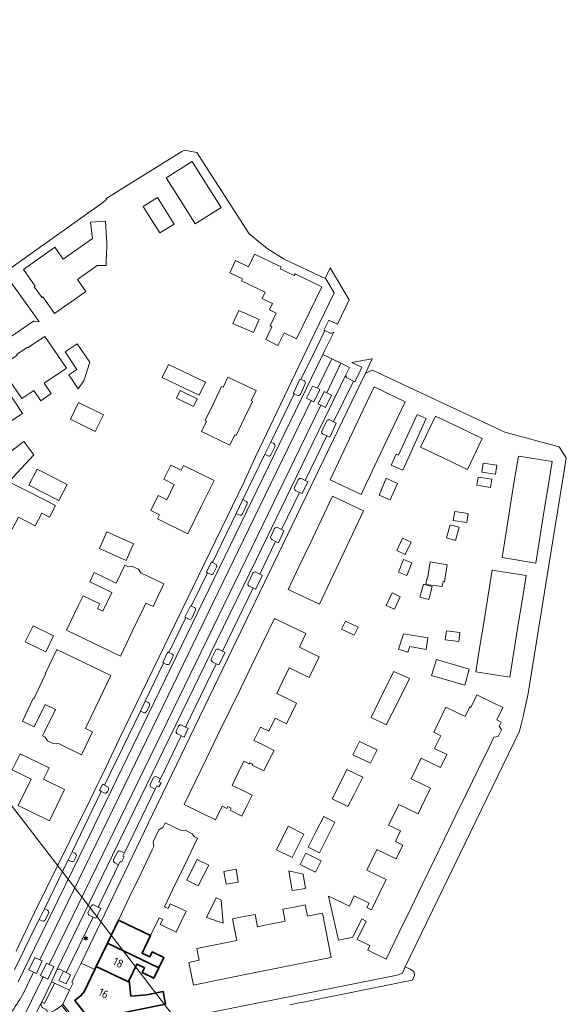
# Model space of a CAD drawing. Header units: metres. Extents: x 140853 to 145288, y 474558 to 480269.
# Tile 345 of 428: x 144997 to 145117, y 478268 to 478484. Entities that reach past the tile are written whole.
import ezdxf
from ezdxf.enums import TextEntityAlignment as Align

# ---------------------------------------------------------------- set-up
doc = ezdxf.new("R2010")
doc.units = ezdxf.units.M
doc.header["$MEASUREMENT"] = 0
for name, color, linetype, lineweight in [('B-WE-GR-GROENVOORZIENING-G', 80, 'Continuous', 18), ('B-WE-KL-ET_LS_OV_LICHTMAST-S', 190, 'Continuous', 18), ('B-WE-OG-BEBOUWING-G', 7, 'Continuous', 35), ('B-WE-OG-BEBOUWING_HUISNUMMER-T18', 10, 'Continuous', 18), ('B-WE-OG-HULPLIJN-G', 50, 'Continuous', 18), ('B-WE-OG-TERREIN_ERF-G', 7, 'Continuous', 18), ('B-WE-VH-GOOT-G', 170, 'Continuous', 18), ('B-WE-VH-VERHARDING_ASFALT-G', 252, 'Continuous', 18), ('B-WE-VH-VERHARDING_BEDRIJFSVLOERPLAAT-G', 252, 'Continuous', 18), ('B-WE-VH-VERHARDING_STRAATBAKSTEEN-G', 252, 'Continuous', 18), ('B-WE-VH-VERHARDING_TEGEL-G', 252, 'Continuous', 18)]:
    doc.layers.add(name, color=color, linetype=linetype, lineweight=lineweight)
doc.styles.add('NLCS-ISO', font='txt')

# ---------------------------------------------------------------- blocks, each defined once
blk = doc.blocks.new('B-SIE-WEG_LICHTMAST-SO')
at = {"ltscale": 0.1}
for p, q in [((-1.1, 0.6), (-2.2, 1.3)), ((0, 1.3), (0, 2.5)), ((1.1, 0.6), (2.2, 1.3)), ((-1.1, -0.6), (-2.2, -1.3)), ((0, -1.3), (0, -2.5)), ((1.1, -0.6), (2.2, -1.3))]:
    blk.add_line(p, q, dxfattribs=at)
at = {"flags": 128}
for points in [[(-1.2, 0.5), (1.2, 0.5)], [(-1.2, -0.5), (1.2, -0.5)]]:
    blk.add_lwpolyline(points, dxfattribs=at)
at = {"ltscale": 0.1}
blk.add_circle((0, 0), 1.27, dxfattribs=at)
at = {"style": 'NLCS-ISO'}
blk.add_attdef('TYPE', text='', height=1.8, dxfattribs=at).set_placement((0, 2.5), align=Align.BOTTOM_CENTER)

msp = doc.modelspace()

# ---------------------------------------------------------------- linework, layer by layer
at = {"layer": 'B-WE-GR-GROENVOORZIENING-G', "ltscale": 0.2, "flags": 128}
for points in [[(145011.769, 478287.942, 0.3919624), (145012.012, 478287.306), (145012.012, 478287.306), (145012.881, 478286.874), (145013.483, 478286.611), (145014.528, 478288.777), (145013.95, 478289.084), (145013.096, 478289.496), (145013.096, 478289.496, 0.4286821), (145012.417, 478289.303), (145012.417, 478289.303), (145011.769, 478287.942)], [(145002.812, 478288.363), (145002.134, 478288.691), (145000.984, 478286.343), (145001.677, 478286.014), (145001.677, 478286.014, 0.4050174), (145002.346, 478286.239), (145002.346, 478286.239), (145003.039, 478287.696), (145003.039, 478287.696, 0.4183128), (145002.812, 478288.363)]]:
    msp.add_lwpolyline(points, format="xyb", close=True, dxfattribs=at)
msp.add_lwpolyline([(145006.34, 478274.998), (145005.293, 478272.937), (145006.898, 478272.156), (145007.906, 478274.136), (145006.97, 478274.703), (145006.34, 478274.998)], close=True, dxfattribs=at)
at = {"layer": 'B-WE-OG-BEBOUWING-G', "ltscale": 0.2, "flags": 128}
for points in [[(145018.444, 478286.213), (145015.999, 478281.108), (145027.307, 478275.692), (145028.408, 478277.983), (145025.855, 478279.206), (145025.339, 478278.131), (145023.648, 478278.941), (145025.515, 478282.826), (145018.444, 478286.213)], [(145015.999, 478281.108), (145013.554, 478276.004), (145020.613, 478272.622), (145020.782, 478272.975), (145022.479, 478276.508), (145024.17, 478275.698), (145023.661, 478274.638), (145026.214, 478273.416), (145027.307, 478275.692), (145015.999, 478281.108)], [(145020.782, 478272.975), (145020.613, 478272.622), (145013.554, 478276.004), (145013.223, 478275.312), (145010.815, 478270.286), (145010.311, 478269.899), (145010.41, 478269.752), (145008.849, 478268.533), (145012.805, 478263.466), (145014.366, 478264.684), (145014.489, 478264.527), (145015.001, 478264.927), (145028.804, 478267.708), (145028.239, 478270.512), (145024.661, 478269.791), (145021.186, 478269.468), (145020.782, 478272.975)]]:
    msp.add_lwpolyline(points, close=True, dxfattribs=at)
at = {"layer": 'B-WE-OG-HULPLIJN-G'}
msp.add_lwpolyline([(141484.938, 478467.493), (142922.898, 478740.923), (143043.789, 479141.528), (143928.198, 479351.369), (144042.725, 479840.999), (144698.079, 479872.794), (144672.627, 478988.916), (144742.617, 478639.181), (145060.75, 478225.858), (145035.298, 477659.922), (145054.388, 476896.862), (144768.066, 476833.275), (144755.342, 477825.251), (143616.428, 477755.303), (142541.14, 475313.514), (141510.39, 476108.367), (141014.104, 476776.044), (140988.652, 477462.798), (141421.313, 477755.303), (141484.938, 478467.493)], close=True, dxfattribs=at)
at = {"layer": 'B-WE-OG-TERREIN_ERF-G', "ltscale": 0.2, "flags": 128}
for points in [[(144995.93, 478279.377), (145000, 478287.845), (145007.787, 478303.79), (145012.209, 478312.714), (145013.809, 478316.042), (145014.39, 478317.251), (145015.719, 478319.934), (145018.628, 478326.044), (145046.018, 478382.54), (145046.199, 478383.049), (145048.611, 478388.193), (145060.567, 478413.243), (145065.853, 478424.313), (145064.055, 478427.398), (145063.919, 478427.468), (145054.861, 478431.728), (145051.165, 478434.034), (145047.156, 478437.3), (145035.666, 478455.202), (145032.887, 478455.705), (145032.383, 478455.393), (145019.966, 478447.709), (145015.687, 478444.985), (145015.794, 478444.817), (145014.712, 478443.975), (145000, 478433.492), (144993.28, 478428.703), (145000, 478419.354), (145001.019, 478417.936), (145000, 478418.031), (144999.747, 478418.054), (144986.198, 478408.79)], [(145034.539, 478265.051), (145068.021, 478271.752), (145079.738, 478274.097), (145080.883, 478274.543), (145081.535, 478275.889), (145106.664, 478327.769), (145107.487, 478331.047), (145108.001, 478333.436), (145108.579, 478336.124), (145113.129, 478364.327), (145116.554, 478385.56), (145116.94, 478387.952), (145115.387, 478390.379), (145103.434, 478393.643), (145074.305, 478407.239), (145072.738, 478406.604), (145060.668, 478381.532), (145028.147, 478314.024), (145026.822, 478311.277), (145010.219, 478276.756), (145013.223, 478275.312), (145013.554, 478276.004), (145015.999, 478281.108), (145018.444, 478286.213), (145020.889, 478291.318), (145023.33, 478296.413), (145025.771, 478301.509), (145025.771, 478301.509), (145026.203, 478302.41), (145026.087, 478303.464), (145027.335, 478306.06), (145028.229, 478306.628), (145028.701, 478307.611), (145032.234, 478305.914), (145033.106, 478305.972), (145034.647, 478305.232), (145035.146, 478304.515), (145035.786, 478304.208), (145032.859, 478298.114), (145030.412, 478293.021), (145028.55, 478289.145), (145029.339, 478288.767), (145029.838, 478289.806), (145030.74, 478289.374), (145033.293, 478288.152), (145032.209, 478285.896), (145031.099, 478283.584), (145028.546, 478284.807), (145027.644, 478285.239), (145028.17, 478286.333), (145027.381, 478286.711), (145025.515, 478282.826), (145023.648, 478278.941), (145025.339, 478278.131), (145025.855, 478279.206), (145028.408, 478277.983), (145027.307, 478275.692), (145026.214, 478273.416), (145023.661, 478274.638), (145024.17, 478275.698), (145022.479, 478276.508), (145020.782, 478272.975), (145021.186, 478269.468), (145024.661, 478269.791), (145028.239, 478270.512), (145028.804, 478267.708), (145015.001, 478264.927)]]:
    msp.add_lwpolyline(points, dxfattribs=at)
for points in [[(145032.124, 478444.55), (145028.959, 478449.597), (145034.669, 478453.178), (145037.834, 478448.131), (145040.999, 478443.085), (145035.289, 478439.504), (145032.124, 478444.55)], [(145023.859, 478443.294), (145027.002, 478445.265), (145028.83, 478442.349), (145030.659, 478439.433), (145027.516, 478437.462), (145025.688, 478440.378), (145023.859, 478443.294)], [(145009.412, 478427.253), (145011.292, 478424.602), (145004.371, 478419.723), (145001.778, 478423.401), (145001.599, 478423.274), (145000.775, 478424.442), (144999.927, 478425.646), (145000.107, 478425.773), (144997.514, 478429.451), (145004.407, 478434.313), (145006.246, 478431.718), (145012.696, 478436.268), (145012.312, 478439.868), (145015.617, 478440.044), (145015.877, 478435.149), (145015.885, 478434.998), (145015.86, 478434.238), (145015.768, 478431.393), (145015.734, 478430.33), (145013.744, 478430.324), (145009.412, 478427.253)], [(145053.546, 478430.305), (145054.214, 478429.983), (145054.018, 478429.578), (145057.116, 478428.083), (145057.303, 478428.47), (145063.157, 478425.645), (145060.385, 478419.913), (145057.613, 478414.181), (145054.871, 478415.507), (145053.517, 478412.707), (145050.817, 478414.013), (145052.166, 478416.804), (145051.77, 478416.996), (145053.137, 478419.823), (145051.643, 478420.545), (145052.304, 478421.914), (145050.027, 478423.015), (145050.721, 478424.451), (145045.526, 478426.958), (145045.717, 478427.355), (145042.916, 478428.706), (145044.215, 478431.399), (145047.025, 478430.043), (145048.359, 478432.808), (145053.546, 478430.305)], [(145043.569, 478417.547), (145044.901, 478420.421), (145049.399, 478418.427), (145048.115, 478415.531), (145043.569, 478417.547)], [(145002.252, 478414.71), (145007.017, 478407.72), (145002.11, 478404.375), (145003.659, 478402.103), (145001.346, 478400.526), (144999.797, 478402.798), (144997.21, 478401.034), (144992.445, 478408.024), (144996.188, 478410.576), (144996.064, 478410.758), (144997.232, 478411.554), (144998.401, 478412.351), (144998.525, 478412.169), (145000, 478413.175), (145002.252, 478414.71)], [(145009.302, 478407.449), (145006.691, 478411.279), (145009.335, 478413.082), (145012.115, 478409.004), (145010.894, 478405.114), (145010.837, 478404.93), (145009.568, 478403.153), (145007.485, 478406.209), (145009.302, 478407.449)], [(145036.154, 478401.749), (145028.052, 478405.667), (145029.445, 478408.548), (145037.547, 478404.63), (145036.154, 478401.749)], [(145039.331, 478399.935), (145041.125, 478403.644), (145041.431, 478403.496), (145042.523, 478405.756), (145048.699, 478402.77), (145047.62, 478400.537), (145047.926, 478400.389), (145046.119, 478396.653), (145044.313, 478392.916), (145044.025, 478393.056), (145042.923, 478390.778), (145036.72, 478393.777), (145037.817, 478396.046), (145037.52, 478396.19), (145039.331, 478399.935)], [(144997.306, 478397.763), (144994.529, 478395.925), (144991.029, 478401.211), (144993.806, 478403.049), (144997.306, 478397.763)], [(145031.198, 478401.08), (145032.03, 478402.799), (145035.784, 478400.984), (145034.952, 478399.264), (145031.198, 478401.08)], [(145079.106, 478395.263), (145076.667, 478390.133), (145074.227, 478385.002), (145071.788, 478379.871), (145064.971, 478383.115), (145067.411, 478388.245), (145069.852, 478393.376), (145072.292, 478398.506), (145074.702, 478403.573), (145081.508, 478400.315), (145079.106, 478395.263)], [(145013.325, 478393.768), (145007.866, 478396.466), (145009.678, 478400.133), (145015.137, 478397.434), (145013.325, 478393.768)], [(145082.396, 478393.698), (145084.141, 478397.529), (145086.155, 478396.611), (145084.395, 478392.747), (145082.071, 478387.643), (145080.972, 478385.23), (145078.447, 478386.38), (145079.53, 478388.76), (145080.041, 478388.527), (145082.396, 478393.698)], [(145090.026, 478387.883), (145084.878, 478390.352), (145088.144, 478397.159), (145093.292, 478394.69), (145098.44, 478392.221), (145095.175, 478385.413), (145093.673, 478386.134), (145090.026, 478387.883)], [(144994.349, 478382.699), (144999.278, 478380.214), (145004.604, 478377.451), (145003.274, 478374.938), (145001.618, 478375.797), (145000.141, 478373.007), (144996.471, 478374.911), (144995.068, 478372.26), (144988.822, 478375.409), (144993.032, 478383.363), (144993.354, 478383.648), (144989.633, 478387.92), (144992.06, 478389.734), (144993.197, 478388.212), (144997.659, 478391.546), (144999.814, 478388.662), (144994.349, 478382.699)], [(145101.341, 478384.355), (145098.377, 478384.816), (145098.684, 478386.792), (145101.648, 478386.331), (145101.341, 478384.355)], [(145112.031, 478376.027), (145111.13, 478370.418), (145110.228, 478364.809), (145102.803, 478366.003), (145103.705, 478371.612), (145104.607, 478377.221), (145105.509, 478382.83), (145106.399, 478388.366), (145113.823, 478387.169), (145112.933, 478381.637), (145112.031, 478376.027)], [(145000.98, 478385.27), (145006.684, 478382.344), (145007.174, 478382.093), (145005.351, 478378.54), (144998.7, 478381.951), (145000.562, 478385.484), (145000.98, 478385.27)], [(145027.012, 478374.511), (145027.45, 478375.41), (145025.545, 478376.338), (145027.166, 478379.664), (145029.071, 478378.736), (145029.873, 478380.382), (145030.724, 478382.128), (145028.45, 478383.236), (145029.983, 478386.383), (145032.257, 478385.274), (145032.735, 478386.254), (145039.46, 478382.958), (145036.585, 478377.093), (145033.71, 478371.228), (145027.012, 478374.511)], [(145075.761, 478379.755), (145077.354, 478383.514), (145079.829, 478382.336), (145078.199, 478378.7), (145075.761, 478379.755)], [(145100.574, 478383.252), (145100.293, 478381.461), (145097.263, 478381.936), (145097.567, 478383.723), (145100.574, 478383.252)], [(145067.471, 478366.028), (145065.049, 478360.889), (145062.627, 478355.75), (145055.797, 478358.969), (145058.22, 478364.108), (145060.642, 478369.247), (145063.065, 478374.385), (145065.436, 478379.416), (145065.487, 478379.525), (145072.316, 478376.306), (145069.894, 478371.167), (145067.471, 478366.028)], [(145095.049, 478373.745), (145092.085, 478374.206), (145092.392, 478376.183), (145095.356, 478375.721), (145095.049, 478373.745)], [(145014.263, 478368.008), (145015.895, 478371.66), (145021.738, 478369.049), (145020.106, 478365.397), (145014.263, 478368.008)], [(145093.359, 478372.681), (145092.545, 478369.793), (145090.62, 478370.335), (145091.434, 478373.223), (145093.359, 478372.681)], [(145081.495, 478366.697), (145079.632, 478367.575), (145080.924, 478370.316), (145082.787, 478369.438), (145081.495, 478366.697)], [(145082.974, 478364.832), (145081.879, 478362.039), (145080.017, 478362.768), (145081.112, 478365.562), (145082.974, 478364.832)], [(145086.062, 478360.061), (145086.287, 478361.34), (145086.381, 478361.339), (145086.981, 478365.071), (145090.747, 478364.449), (145090.122, 478360.661), (145089.826, 478360.71), (145089.649, 478359.634), (145086.062, 478360.061)], [(145024.017, 478355.023), (145021.482, 478349.751), (145018.867, 478344.313), (145007.004, 478350.018), (145009.653, 478355.527), (145010.66, 478357.621), (145014.342, 478355.851), (145013.841, 478354.81), (145015.012, 478354.248), (145016.98, 478358.34), (145012.127, 478360.673), (145013.116, 478362.728), (145017.968, 478360.395), (145019.869, 478364.349), (145020.473, 478364.059), (145021.375, 478364.135), (145022.835, 478363.433), (145023.348, 478362.676), (145028.44, 478360.228), (145026.034, 478355.225), (145024.474, 478355.975), (145024.017, 478355.023)], [(145107.203, 478356.517), (145106.306, 478350.907), (145105.409, 478345.297), (145104.512, 478339.687), (145097.057, 478340.879), (145097.954, 478346.489), (145098.851, 478352.099), (145099.747, 478357.709), (145100.637, 478363.275), (145108.093, 478362.086), (145107.203, 478356.517)], [(145087.432, 478359.677), (145086.681, 478356.773), (145084.745, 478357.273), (145085.496, 478360.178), (145087.432, 478359.677)], [(145080.432, 478357.359), (145079.131, 478354.623), (145077.328, 478355.469), (145078.634, 478358.215), (145080.432, 478357.359)], [(145055.074, 478335.212), (145057.628, 478333.972), (145056.515, 478331.679), (145055.406, 478329.395), (145052.87, 478330.674), (145051.476, 478327.802), (145049.673, 478328.678), (145048.247, 478325.742), (145050.125, 478324.829), (145052.664, 478323.577), (145051.52, 478321.309), (145050.376, 478319.042), (145047.849, 478320.316), (145047.962, 478320.539), (145047.329, 478320.847), (145047.22, 478320.622), (145046.039, 478321.196), (145044.712, 478318.464), (145043.452, 478315.869), (145045.331, 478314.956), (145047.87, 478313.704), (145046.7, 478311.384), (145045.556, 478309.116), (145043.029, 478310.391), (145043.254, 478310.838), (145042.528, 478311.19), (145042.309, 478310.741), (145041.218, 478311.27), (145039.762, 478308.272), (145032.862, 478311.623), (145035.379, 478316.804), (145037.806, 478321.802), (145040.243, 478326.82), (145042.771, 478332.024), (145045.254, 478337.137), (145047.709, 478342.191), (145050.189, 478347.297), (145052.78, 478352.632), (145059.679, 478349.281), (145058.221, 478346.279), (145060.023, 478345.404), (145062.578, 478344.163), (145061.465, 478341.87), (145060.364, 478339.605), (145057.809, 478340.846), (145056.007, 478341.721), (145054.624, 478338.874), (145053.271, 478336.088), (145055.074, 478335.212)], [(145067.503, 478350.218), (145068.353, 478352.029), (145071.163, 478350.711), (145070.314, 478348.9), (145067.503, 478350.218)], [(145002.443, 478345.257), (144997.942, 478347.435), (144999.663, 478350.99), (145004.164, 478348.812), (145002.443, 478345.257)], [(145093.294, 478347.557), (145090.317, 478347.933), (145090.568, 478349.917), (145093.544, 478349.541), (145093.294, 478347.557)], [(145081.129, 478349.2), (145086.511, 478348.319), (145086.111, 478345.755), (145082.504, 478346.436), (145082.097, 478345.163), (145080.049, 478345.816), (145081.129, 478349.2)], [(145002.178, 478327.642), (145004.562, 478332.599), (145002.31, 478333.685), (144999.925, 478328.725), (144997.293, 478329.991), (144999.693, 478334.983), (144999.802, 478334.929), (145002.412, 478340.356), (145002.302, 478340.409), (145004.872, 478345.753), (145016.768, 478340.033), (145014.194, 478334.679), (145011.572, 478329.225), (145011.161, 478328.371), (145012.72, 478327.621), (145010.315, 478322.618), (145005.223, 478325.066), (145004.312, 478324.994), (145002.852, 478325.696), (145002.348, 478326.449), (145001.744, 478326.739), (145002.178, 478327.642)], [(145095.61, 478341.435), (145094.591, 478337.93), (145087.285, 478340.054), (145088.375, 478343.538), (145095.61, 478341.435)], [(145076.54, 478336.039), (145078.984, 478340.938), (145082.487, 478339.381), (145079.967, 478334.329), (145077.305, 478329.175), (145074.02, 478330.776), (145076.54, 478336.039)], [(145102.635, 478329.791), (145102.207, 478328.909), (145102.694, 478328.106), (145101.97, 478326.613), (145101.037, 478326.498), (145100.028, 478324.419), (145097.564, 478319.342), (145095.063, 478314.19), (145092.678, 478309.276), (145090.166, 478304.1), (145087.872, 478299.373), (145085.255, 478293.981), (145082.736, 478288.792), (145080.204, 478283.575), (145077.317, 478277.626), (145073.277, 478279.609), (145073.762, 478280.597), (145070.971, 478281.968), (145072.932, 478285.962), (145071.935, 478286.451), (145069.976, 478282.461), (145066.822, 478281.793), (145064.627, 478291.493), (145069.237, 478289.307), (145070.305, 478291.534), (145073.578, 478289.965), (145073.098, 478288.964), (145074.09, 478288.488), (145075.86, 478292.138), (145077.316, 478295.14), (145073.056, 478297.206), (145074.169, 478299.501), (145075.266, 478301.765), (145079.527, 478299.699), (145080.989, 478302.714), (145079.358, 478303.505), (145080.489, 478305.838), (145077.86, 478307.113), (145078.972, 478309.405), (145080.071, 478311.671), (145084.331, 478309.605), (145085.812, 478312.659), (145087.064, 478315.239), (145082.803, 478317.306), (145083.898, 478319.562), (145085.014, 478321.864), (145089.274, 478319.798), (145090.675, 478322.686), (145087.976, 478323.996), (145089.334, 478326.796), (145087.778, 478327.552), (145088.882, 478329.828), (145090.475, 478333.112), (145094.73, 478331.048), (145095.743, 478333.136), (145095.95, 478333.036), (145097.295, 478335.806), (145102.99, 478333.042), (145101.645, 478330.271), (145102.635, 478329.791)], [(145075.366, 478323.688), (145073.894, 478320.735), (145069.966, 478322.604), (145071.438, 478325.557), (145075.366, 478323.688)], [(145006.594, 478314.957), (145003.256, 478308.064), (144996.363, 478311.402), (144999.2, 478317.261), (144995.087, 478319.253), (144996.808, 478322.807), (145003.179, 478319.722), (145001.959, 478317.202), (145006.594, 478314.957)], [(145066.66, 478315.341), (145068.686, 478319.368), (145072.162, 478317.654), (145070.123, 478313.599), (145068.906, 478311.18), (145065.443, 478312.921), (145066.66, 478315.341)], [(145064.371, 478304.379), (145062.652, 478301.017), (145060.175, 478302.267), (145061.875, 478305.631), (145063.578, 478309.009), (145066.055, 478307.76), (145064.371, 478304.379)], [(145055.749, 478306.864), (145059.183, 478305.161), (145056.627, 478300.005), (145053.192, 478301.709), (145055.749, 478306.864)], [(145061.8, 478296.758), (145058.415, 478298.465), (145059.661, 478300.928), (145063.043, 478299.223), (145061.8, 478296.758)], [(145035.998, 478293.744), (145033.471, 478295.019), (145034.609, 478297.276), (145035.747, 478299.532), (145038.285, 478298.28), (145037.162, 478296.053), (145035.998, 478293.744)], [(145044.307, 478297.385), (145044.798, 478294.586), (145042.14, 478294.119), (145041.647, 478296.927), (145044.307, 478297.385)], [(145059.598, 478293.165), (145056.625, 478292.693), (145055.912, 478297.026), (145059.077, 478296.332), (145059.598, 478293.165)], [(145048.515, 478274.637), (145042.683, 478273.467), (145034.951, 478271.915), (145033.949, 478276.906), (145036.204, 478277.358), (145035.681, 478279.966), (145041.171, 478281.068), (145044.457, 478281.727), (145043.505, 478286.472), (145045.984, 478286.969), (145048.473, 478287.469), (145049.021, 478284.737), (145052.084, 478285.352), (145055.132, 478285.964), (145054.606, 478288.583), (145057.086, 478289.081), (145059.504, 478289.566), (145060.005, 478287.071), (145063.299, 478287.732), (145065.253, 478277.996), (145059.594, 478276.86), (145054.054, 478275.749), (145048.515, 478274.637)], [(145037.821, 478286.76), (145039.917, 478291.106), (145041.042, 478290.6), (145041.432, 478285.535), (145037.821, 478286.76)], [(145013.223, 478275.312), (145010.219, 478276.756), (145008.743, 478273.819), (145008.181, 478272.547), (145008.481, 478272.419), (145007.67, 478270.748), (145006.181, 478267.717), (145006.742, 478267.025), (145011.779, 478260.482), (145016.829, 478261.507), (145014.489, 478264.527), (145014.366, 478264.684), (145012.805, 478263.466), (145008.849, 478268.533), (145010.41, 478269.752), (145010.311, 478269.899), (145010.815, 478270.286), (145013.223, 478275.312)]]:
    msp.add_lwpolyline(points, close=True, dxfattribs=at)
at = {"layer": 'B-WE-VH-GOOT-G', "ltscale": 0.2, "flags": 128}
msp.add_lwpolyline([(145001.537, 478268.126), (144997.714, 478260.296)], dxfattribs=at)
at = {"layer": 'B-WE-VH-VERHARDING_ASFALT-G', "ltscale": 0.2, "flags": 128}
for points in [[(144991.969, 478262.563, 0.0680066), (144997.624, 478270.258), (144997.624, 478270.258), (144999.779, 478274.736), (144998.728, 478275.271), (145000.068, 478278.006), (145001.177, 478277.469), (145027.07, 478330.931), (145048.16, 478374.444), (145060.828, 478400.572), (145059.809, 478401.078), (145061.127, 478403.771), (145062.213, 478403.298), (145065.379, 478409.76), (145063.392, 478410.723), (145008.409, 478297.297), (145000, 478280.013), (145000, 478280.013), (144996.379, 478272.594)], [(144995.27, 478260.181), (145001.856, 478273.695), (145001.262, 478274.015), (145002.617, 478276.729), (145003.21, 478276.431), (145029.208, 478329.994), (145050.239, 478373.357), (145062.978, 478399.541), (145062.344, 478399.859), (145063.672, 478402.591), (145064.289, 478402.272), (145067.333, 478408.813), (145065.379, 478409.76), (145062.213, 478403.298), (145062.743, 478403.014), (145061.429, 478400.315), (145060.828, 478400.572), (145048.16, 478374.444), (145027.07, 478330.931), (145001.177, 478277.469), (145001.686, 478277.21), (145000.376, 478274.464), (144999.779, 478274.736), (144997.624, 478270.258), (144997.624, 478270.258, -0.0680066), (144991.969, 478262.563)], [(145001.526, 478267.275, -0.2197504), (145001.537, 478268.126), (145001.537, 478268.126), (145001.549, 478268.15), (145003.728, 478272.643), (145004.914, 478275.253), (145004.914, 478275.253), (145023.31, 478313.179), (145040.105, 478347.759), (145048.786, 478365.675), (145056.513, 478381.569), (145068.468, 478406.217), (145069.267, 478407.889), (145067.333, 478408.813), (145064.289, 478402.272), (145065.306, 478401.775), (145063.993, 478399.063), (145062.978, 478399.541), (145050.239, 478373.357), (145029.208, 478329.994), (145003.21, 478276.431), (145004.243, 478275.962), (145002.901, 478273.188), (145001.856, 478273.695), (144995.27, 478260.181)]]:
    msp.add_lwpolyline(points, format="xyb", dxfattribs=at)
at = {"layer": 'B-WE-VH-VERHARDING_BEDRIJFSVLOERPLAAT-G', "ltscale": 0.2, "flags": 128}
for points in [[(144999.779, 478274.736), (145000.376, 478274.464), (145001.686, 478277.21), (145001.177, 478277.469), (145000.068, 478278.006), (144998.728, 478275.271), (144999.779, 478274.736)], [(145001.856, 478273.695), (145002.901, 478273.188), (145004.243, 478275.962), (145003.21, 478276.431), (145002.617, 478276.729), (145001.262, 478274.015), (145001.856, 478273.695)], [(145001.549, 478268.15), (145002.153, 478267.832), (145004.366, 478272.336), (145003.728, 478272.643), (145001.549, 478268.15)]]:
    msp.add_lwpolyline(points, close=True, dxfattribs=at)
at = {"layer": 'B-WE-VH-VERHARDING_STRAATBAKSTEEN-G', "ltscale": 0.2, "flags": 128}
for points in [[(144986.198, 478408.79), (144999.747, 478418.054), (145000, 478418.031), (145001.019, 478417.936), (145000, 478419.354), (144993.28, 478428.703)], [(144995.565, 478275.226), (145000, 478284.324), (145000.984, 478286.343), (145002.134, 478288.691), (145007.363, 478299.453), (145008.228, 478301.227), (145014.662, 478314.531), (145014.249, 478314.718), (145014.903, 478316.133), (145015.34, 478315.904), (145023.257, 478332.22), (145024.315, 478334.399), (145028.38, 478342.8), (145028.197, 478342.881), (145029.285, 478345.24), (145029.514, 478345.14), (145033.227, 478352.798), (145033.047, 478352.885), (145034.249, 478355.415), (145034.45, 478355.332), (145037.994, 478362.642), (145037.828, 478362.786), (145038.917, 478365.046), (145039.104, 478364.946), (145044.329, 478375.706), (145045.801, 478378.761), (145050.637, 478388.783), (145051.925, 478391.417), (145057.089, 478402.082), (145057.089, 478402.082), (145056.91, 478402.171), (145058.348, 478405.297), (145058.574, 478405.233), (145062.114, 478412.505), (145063.822, 478416.013), (145063.641, 478416.097), (145064.727, 478418.29), (145066.612, 478417.388), (145069.217, 478422.748), (145065.032, 478429.791), (145063.919, 478427.468), (145064.055, 478427.398), (145065.853, 478424.313), (145060.567, 478413.243), (145048.611, 478388.193), (145046.199, 478383.049), (145046.018, 478382.54), (145018.628, 478326.044), (145015.719, 478319.934), (145014.39, 478317.251), (145013.809, 478316.042), (145012.209, 478312.714), (145007.787, 478303.79), (145000, 478287.845), (144995.93, 478279.377)]]:
    msp.add_lwpolyline(points, dxfattribs=at)
for points in [[(144996.379, 478272.594), (145000, 478280.013), (145008.409, 478297.297), (145063.392, 478410.723), (145063.853, 478411.674), (145065.783, 478415.649), (145065.783, 478415.649, -0.3569279), (145065.094, 478415.427), (145065.094, 478415.427), (145063.822, 478416.013), (145062.114, 478412.505), (145058.574, 478405.233), (145059.269, 478404.909), (145059.269, 478404.909, -0.4082638), (145059.534, 478404.265), (145059.534, 478404.265), (145058.458, 478401.953), (145058.458, 478401.953, -0.386344), (145057.764, 478401.747), (145057.764, 478401.747), (145057.089, 478402.082), (145051.925, 478391.417), (145052.612, 478391.087), (145052.612, 478391.087, -0.3729906), (145052.843, 478390.424), (145052.843, 478390.424), (145051.987, 478388.605), (145051.987, 478388.605, -0.4210246), (145051.289, 478388.395), (145051.289, 478388.395), (145050.637, 478388.783), (145045.801, 478378.761), (145046.464, 478378.442), (145046.464, 478378.442, -0.463772), (145046.683, 478377.728), (145046.683, 478377.728), (145045.693, 478375.615), (145045.693, 478375.615, -0.4207968), (145045.008, 478375.415), (145045.008, 478375.415), (145044.329, 478375.706), (145039.104, 478364.946), (145039.787, 478364.593), (145039.787, 478364.593, -0.4297171), (145039.989, 478363.918), (145039.989, 478363.918), (145039.357, 478362.56), (145039.357, 478362.56, -0.4248481), (145038.665, 478362.334), (145038.665, 478362.334), (145037.994, 478362.642), (145034.45, 478355.332), (145035.13, 478354.993), (145035.13, 478354.993, -0.4311315), (145035.336, 478354.307), (145035.336, 478354.307), (145034.584, 478352.703), (145034.584, 478352.703, -0.4332169), (145033.903, 478352.47), (145033.903, 478352.47), (145033.227, 478352.798), (145029.514, 478345.14), (145030.211, 478344.816), (145030.211, 478344.816, -0.4143671), (145030.427, 478344.131), (145030.427, 478344.131), (145029.747, 478342.74), (145029.747, 478342.74, -0.4360791), (145029.082, 478342.49), (145029.082, 478342.49), (145028.38, 478342.8), (145024.315, 478334.399), (145025.003, 478334.074), (145025.003, 478334.074, -0.4302138), (145025.239, 478333.405), (145025.239, 478333.405), (145024.618, 478332.105), (145024.618, 478332.105, -0.4042314), (145023.937, 478331.892), (145023.937, 478331.892), (145023.257, 478332.22), (145015.34, 478315.904), (145016.014, 478315.567), (145016.014, 478315.567, -0.432272), (145016.218, 478314.887), (145016.218, 478314.887), (145016.009, 478314.444), (145016.009, 478314.444, -0.4705558), (145015.323, 478314.209), (145015.323, 478314.209), (145014.662, 478314.531), (145008.228, 478301.227), (145008.903, 478300.909), (145008.903, 478300.909, -0.3846536), (145009.156, 478300.235), (145009.156, 478300.235), (145008.712, 478299.342), (145008.712, 478299.342, -0.4329942), (145008.033, 478299.118), (145008.033, 478299.118), (145007.363, 478299.453), (145002.134, 478288.691), (145002.812, 478288.363), (145002.812, 478288.363, -0.4183128), (145003.039, 478287.696), (145003.039, 478287.696), (145002.346, 478286.239), (145002.346, 478286.239, -0.4050174), (145001.677, 478286.014), (145001.677, 478286.014), (145000.984, 478286.343), (145000, 478284.324), (144995.565, 478275.226)], [(145056.109, 478267.539), (145058.203, 478267.96), (145059.034, 478268.149), (145083.048, 478272.957), (145083.538, 478273.93), (145083.538, 478273.93, 0.3695472), (145082.982, 478275.17), (145082.982, 478275.17), (145082.569, 478275.388), (145081.535, 478275.889), (145080.883, 478274.543), (145079.738, 478274.097), (145068.021, 478271.752), (145034.539, 478265.051)]]:
    msp.add_lwpolyline(points, format="xyb", dxfattribs=at)
for points in [[(145058.618, 478383.385), (145059.508, 478382.978), (145064.306, 478392.785), (145063.44, 478393.2), (145063.44, 478393.2, -0.4358188), (145063.206, 478393.883), (145063.206, 478393.883), (145064.242, 478396.073), (145064.242, 478396.073, -0.4294721), (145064.913, 478396.307), (145064.913, 478396.307), (145065.769, 478395.891), (145070.134, 478404.865), (145068.68, 478405.607), (145068.68, 478405.607, -0.301666), (145068.468, 478406.217), (145068.468, 478406.217), (145056.513, 478381.569), (145048.786, 478365.675), (145040.105, 478347.759), (145023.31, 478313.179), (145004.914, 478275.253), (145004.914, 478275.253, -0.322798), (145005.506, 478275.388), (145005.506, 478275.388), (145006.34, 478274.998), (145006.97, 478274.703), (145012.881, 478286.874), (145012.012, 478287.306), (145012.012, 478287.306, -0.3919624), (145011.769, 478287.942), (145011.769, 478287.942), (145012.417, 478289.303), (145012.417, 478289.303, -0.4286821), (145013.096, 478289.496), (145013.096, 478289.496), (145013.95, 478289.084), (145018.472, 478298.41), (145017.635, 478298.845), (145017.635, 478298.845, -0.432091), (145017.381, 478299.521), (145017.381, 478299.521), (145018.204, 478301.189), (145018.204, 478301.189, -0.4186583), (145018.87, 478301.41), (145018.87, 478301.41), (145019.729, 478300.991), (145026.516, 478315.017), (145025.671, 478315.439), (145025.671, 478315.439, -0.4344207), (145025.432, 478316.109), (145025.432, 478316.109), (145026.115, 478317.522), (145026.115, 478317.522, -0.4051815), (145026.787, 478317.742), (145026.787, 478317.742), (145027.65, 478317.321), (145032.244, 478326.759), (145031.401, 478327.195), (145031.401, 478327.195, -0.4116228), (145031.159, 478327.861), (145031.159, 478327.861), (145031.665, 478328.91), (145031.665, 478328.91, -0.4238957), (145032.326, 478329.128), (145032.326, 478329.128), (145033.186, 478328.706), (145039.961, 478342.651), (145039.102, 478343.093), (145039.102, 478343.093, -0.4030506), (145038.884, 478343.763), (145038.884, 478343.763), (145039.769, 478345.585), (145039.769, 478345.585, -0.3984678), (145040.429, 478345.826), (145040.429, 478345.826), (145041.29, 478345.431), (145048.036, 478359.316), (145047.176, 478359.744), (145047.176, 478359.744, -0.4087353), (145046.931, 478360.402), (145046.931, 478360.402), (145047.991, 478362.575), (145047.991, 478362.575, -0.4097709), (145048.672, 478362.782), (145048.672, 478362.782), (145049.509, 478362.366), (145052.998, 478369.545), (145052.143, 478369.973), (145052.143, 478369.973, -0.3886066), (145051.957, 478370.658), (145051.957, 478370.658), (145052.764, 478372.401), (145052.764, 478372.401, -0.4549712), (145053.421, 478372.606), (145053.421, 478372.606), (145054.295, 478372.184), (145058.251, 478380.37), (145057.382, 478380.78), (145057.382, 478380.78, -0.4099175), (145057.154, 478381.444), (145057.154, 478381.444), (145057.976, 478383.153), (145057.976, 478383.153, -0.411513), (145058.618, 478383.385)], [(145004.366, 478272.336), (145002.153, 478267.832), (145001.549, 478268.15), (145001.537, 478268.126), (145001.537, 478268.126, 0.2197504), (145001.526, 478267.275), (145001.526, 478267.275, 0.1682667), (145001.977, 478266.793), (145001.977, 478266.793), (145002.535, 478266.54), (145002.535, 478266.54, -0.3064887), (145002.766, 478265.897), (145002.766, 478265.897), (145002.482, 478265.376), (145004.502, 478266.379), (145006.012, 478267.379), (145006.181, 478267.717), (145007.67, 478270.748), (145004.366, 478272.336)]]:
    msp.add_lwpolyline(points, format="xyb", close=True, dxfattribs=at)
msp.add_lwpolyline([(145011.779, 478260.482), (145006.742, 478267.025), (145006.181, 478267.717), (145006.012, 478267.379), (145011.372, 478260.381), (145011.779, 478260.482)], close=True, dxfattribs=at)
at = {"layer": 'B-WE-VH-VERHARDING_TEGEL-G', "ltscale": 0.2, "flags": 128}
msp.add_lwpolyline([(145027.65, 478317.321), (145027.345, 478316.641), (145027.806, 478316.417), (145027.343, 478315.554), (145026.895, 478315.777), (145026.516, 478315.017), (145019.729, 478300.991), (145019.386, 478300.267), (145019.675, 478300.133), (145019.084, 478298.937), (145018.818, 478299.075), (145018.472, 478298.41), (145013.95, 478289.084), (145014.528, 478288.777), (145013.483, 478286.611), (145012.881, 478286.874), (145006.97, 478274.703), (145007.906, 478274.136), (145006.898, 478272.156), (145005.293, 478272.937), (145006.34, 478274.998), (145005.506, 478275.388), (145005.506, 478275.388, 0.322798), (145004.914, 478275.253), (145004.914, 478275.253), (145003.728, 478272.643), (145004.366, 478272.336), (145007.67, 478270.748), (145008.481, 478272.419), (145008.181, 478272.547), (145008.743, 478273.819), (145010.219, 478276.756), (145026.822, 478311.277), (145028.147, 478314.024), (145060.668, 478381.532), (145072.738, 478406.604), (145074.26, 478409.729), (145074.17, 478409.773), (145069.782, 478408.983), (145071.952, 478407.928), (145071.59, 478407.14), (145070.433, 478404.724), (145070.134, 478404.865), (145065.769, 478395.891), (145066.347, 478395.605), (145064.903, 478392.524), (145064.306, 478392.785), (145059.508, 478382.978), (145060.095, 478382.687), (145058.814, 478380.1), (145058.251, 478380.37), (145054.295, 478372.184), (145054.841, 478371.887), (145053.603, 478369.259), (145052.998, 478369.545), (145049.509, 478362.366), (145050.083, 478362.085), (145048.605, 478359.035), (145048.036, 478359.316), (145041.29, 478345.431), (145041.901, 478345.118), (145040.499, 478342.376), (145039.961, 478342.651), (145033.186, 478328.706), (145033.773, 478328.397), (145032.86, 478326.514), (145032.244, 478326.759), (145027.65, 478317.321)], format="xyb", close=True, dxfattribs=at)

# ---------------------------------------------------------------- block references
at = {"layer": 'B-WE-KL-ET_LS_OV_LICHTMAST-S', "xscale": 0.2, "yscale": 0.2, "zscale": 0.2}
msp.add_blockref('B-SIE-WEG_LICHTMAST-SO', (145011.248, 478282.215), dxfattribs=at)

# ---------------------------------------------------------------- texts
at = {"layer": 'B-WE-OG-BEBOUWING_HUISNUMMER-T18', "style": 'NLCS-ISO'}
for s, p in [('18', (145018.384, 478276.828)), ('16', (145015.158, 478270.093))]:
    msp.add_text(s, height=1.8, rotation=334.4, dxfattribs=at).set_placement(p, align=Align.MIDDLE_CENTER)

doc.saveas('drawing.dxf')
